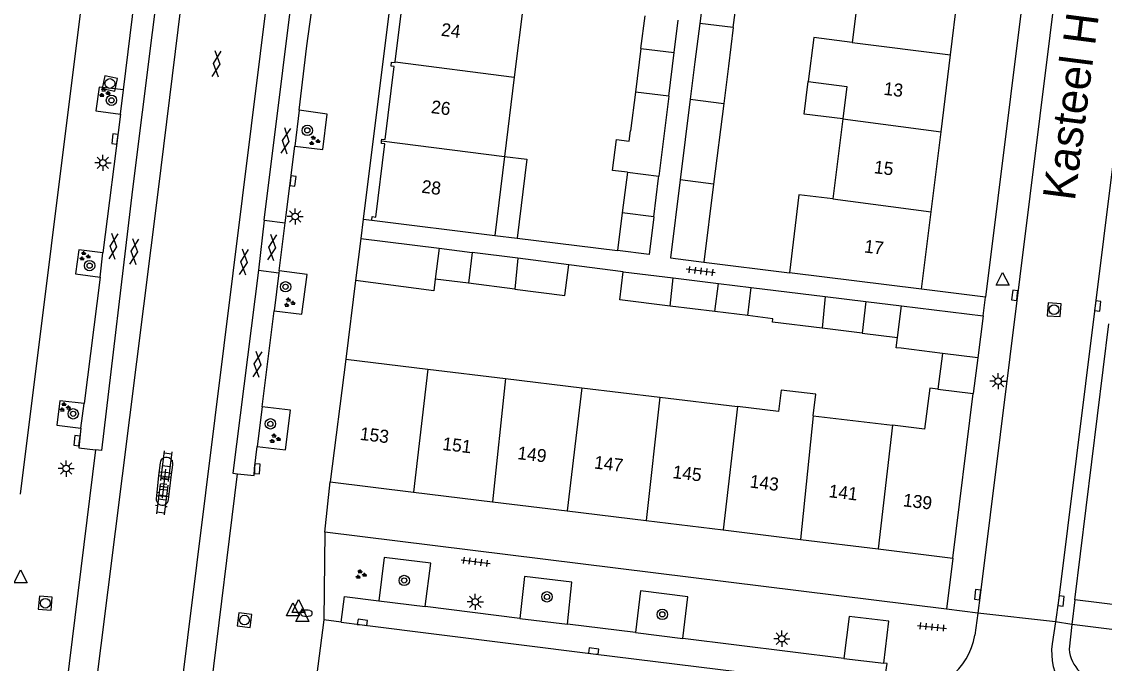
# Model space of a CAD drawing. Extents: x 131000 to 133014, y 396499 to 399001.
# Drawn here: x 131618.1 to 131701.6, y 396790.1 to 396839.6 of the extents above; entities that cross this region are included whole.
import ezdxf

# ---------------------------------------------------------------- set-up
doc = ezdxf.new("R2010")
doc.units = 0
for name, color, linetype in [('gg-afsc-erfafscheiding', 7, 'Continuous'), ('gg-afsc-muur', 7, 'Continuous'), ('gg-anno-huisnummerreeks BGT', 7, 'Continuous'), ('gg-anno-openbare ruimte label', 7, 'Continuous'), ('gg-bbg-bijgebouw', 7, 'Continuous'), ('gg-bbg-gedigitaliseerde bebouwing', 7, 'Continuous'), ('gg-bbg-gedigitaliseerde bijgebouw', 7, 'Continuous'), ('gg-bbg-hoofdgebouw', 7, 'Continuous'), ('gg-bbg-luifel en loopbrug', 7, 'Continuous'), ('gg-bbg-tussenscheiding', 7, 'Continuous'), ('gg-knt-verharding', 7, 'Continuous'), ('gg-knt-verharding nz', 7, 'Continuous'), ('gt-grn-weggrens', 7, 'Continuous'), ('gt-symb-boom', 7, 'Continuous'), ('gt-symb-brandkraan', 7, 'Continuous'), ('gt-symb-gesloten verharding', 7, 'Continuous'), ('gt-symb-groenvak', 7, 'Continuous'), ('gt-symb-klinker verharding', 7, 'Continuous'), ('gt-symb-kolk', 7, 'Continuous'), ('gt-symb-lichtmast', 7, 'Continuous'), ('gt-symb-rioolschacht', 7, 'Continuous'), ('gt-symb-tegel verharding', 7, 'Continuous'), ('gt-symb-waterafsluiter', 7, 'Continuous')]:
    doc.layers.add(name, color=color, linetype=linetype)

# ---------------------------------------------------------------- blocks, each defined once
blk = doc.blocks.new('gt0-LMAST')
at = {"layer": 'gt-symb-lichtmast'}
for p, q in [((-0.182, 0.173), (-0.447, 0.438)), ((-0.005, 0.246), (-0.005, 0.621)), ((0.172, 0.173), (0.437, 0.438)), ((-0.255, -0.004), (-0.63, -0.004)), ((-0.182, -0.181), (-0.447, -0.446)), ((-0.005, -0.254), (-0.005, -0.629)), ((0.437, -0.446), (0.172, -0.181)), ((0.245, -0.004), (0.62, -0.004))]:
    blk.add_line(p, q, dxfattribs=at)
blk.add_circle((-0.005, -0.004), 0.25, dxfattribs=at)
blk = doc.blocks.new('gt0-WAFSL')
at = {"layer": 'gt-symb-waterafsluiter'}
for p, q in [((-0.5, -0.333), (0, 0.667)), ((0, 0.667), (0.5, -0.333)), ((0.5, -0.333), (-0.5, -0.333))]:
    blk.add_line(p, q, dxfattribs=at)
blk = doc.blocks.new('gt0-KOLK')
at = {"layer": 'gt-symb-kolk'}
blk.add_lwpolyline([(0, 0), (0.375, 0), (0.375, 0.4), (-0.375, 0.4), (-0.375, 0), (0, 0)], dxfattribs=at)
blk = doc.blocks.new('gt0-RS')
at = {"layer": 'gt-symb-rioolschacht'}
blk.add_lwpolyline([(-0.5, -0.5), (0.5, -0.5), (0.5, 0.5), (-0.5, 0.5)], close=True, dxfattribs=at)
blk.add_circle((0, 0), 0.375, dxfattribs=at)
blk = doc.blocks.new('gt0-TEG1')
at = {"layer": 'gt-symb-tegel verharding'}
for p, q in [((-1.125, 0), (1.125, 0)), ((-0.9, -0.25), (-0.9, 0.25)), ((-0.45, -0.25), (-0.45, 0.25)), ((0, -0.25), (0, 0.25)), ((0.45, -0.25), (0.45, 0.25)), ((0.9, -0.25), (0.9, 0.25))]:
    blk.add_line(p, q, dxfattribs=at)
blk = doc.blocks.new('gt0-BOOM')
at = {"layer": 'gt-symb-boom'}
for radius in [0.4, 0.2]:
    blk.add_circle((0, 0), radius, dxfattribs=at)
blk = doc.blocks.new('gt0-GRVAK')
at = {"layer": 'gt-symb-groenvak'}
for p, q in [((-0.11, 0.189), (-0.228, 0.24)), ((-0.182, 0.153), (0.088, 0.153)), ((-0.091, 0.211), (-0.156, 0.322)), ((-0.047, 0.214), (-0.047, 0.393)), ((-0.004, 0.211), (0.061, 0.322)), ((0.015, 0.189), (0.133, 0.24)), ((0.262, -0.052), (0.197, 0.059)), ((0.305, -0.049), (0.305, 0.13)), ((0.349, -0.052), (0.414, 0.059)), ((-0.245, -0.228), (-0.363, -0.177)), ((-0.318, -0.264), (-0.047, -0.264)), ((-0.226, -0.206), (-0.291, -0.095)), ((-0.183, -0.203), (-0.183, -0.024)), ((-0.139, -0.206), (-0.074, -0.095)), ((-0.12, -0.228), (-0.002, -0.177)), ((0.243, -0.074), (0.125, -0.023)), ((0.17, -0.11), (0.441, -0.11)), ((0.368, -0.074), (0.486, -0.023))]:
    blk.add_line(p, q, dxfattribs=at)
blk = doc.blocks.new('gt0-GESVH1')
at = {"layer": 'gt-symb-gesloten verharding'}
for p, q in [((-0.992, -0.261), (0.008, 0.239)), ((0.008, -0.261), (-0.992, 0.239)), ((0.008, 0.239), (1.008, -0.261)), ((1.008, 0.239), (0.008, -0.261))]:
    blk.add_line(p, q, dxfattribs=at)
blk = doc.blocks.new('gt0-BR')
at = {"layer": 'gt-symb-brandkraan'}
for centre, radius, start, end in [((-0.244, 0), 0.206, 107.56694, 252.43307), ((0.599, -2.664), 3, 106.89205, 107.56694), ((0, -0.691), 0.938, 73.10799, 106.89205), ((-0.599, -2.664), 3, 72.43309, 73.10799), ((0.244, 0), 0.206, 287.56695, 72.43309), ((0.599, 2.664), 3, 252.43307, 253.10797), ((0, 0.691), 0.938, 253.10797, 286.89206), ((-0.599, 2.664), 3, 286.89206, 287.56695)]:
    blk.add_arc(centre, radius, start, end, dxfattribs=at)
blk = doc.blocks.new('gt0-KL1')
at = {"layer": 'gt-symb-klinker verharding'}
for p, q in [((-1.15, 0.3), (1.15, 0.3)), ((-1, -0.3), (-1, 0.3)), ((-0.5, 0.3), (-0.5, 0.45)), ((0, -0.3), (0, 0.3)), ((0.5, 0.3), (0.5, 0.45)), ((1, -0.3), (1, 0.3)), ((-1.15, -0.3), (1.15, -0.3)), ((-0.5, -0.45), (-0.5, -0.3)), ((0.5, -0.45), (0.5, -0.3))]:
    blk.add_line(p, q, dxfattribs=at)

msp = doc.modelspace()

# ---------------------------------------------------------------- linework, layer by layer
at = {"layer": 'gg-afsc-erfafscheiding'}
for p, q in [((131670.712, 396821.081), (131677.317, 396820.255)), ((131664.508, 396820.344), (131660.306, 396820.879))]:
    msp.add_line(p, q, dxfattribs=at)
at = {"layer": 'gg-afsc-muur'}
for p, q in [((131656.322, 396822.926), (131664.075, 396821.984)), ((131643.86, 396819.66), (131643.12, 396813.59))]:
    msp.add_line(p, q, dxfattribs=at)
at = {"layer": 'gg-bbg-bijgebouw'}
for p, q in [((131644.289, 396822.911), (131643.86, 396819.66)), ((131644.289, 396822.911), (131650.329, 396822.166)), ((131664.508, 396820.344), (131668.367, 396819.87)), ((131668.367, 396819.87), (131671.843, 396819.444)), ((131674.369, 396819.134), (131680.084, 396818.433)), ((131680.084, 396818.433), (131683.223, 396818.048)), ((131685.957, 396817.712), (131692.25, 396816.94)), ((131692.25, 396816.94), (131691.85, 396813.71))]:
    msp.add_line(p, q, dxfattribs=at)
at = {"layer": 'gg-bbg-gedigitaliseerde bebouwing'}
for p, q in [((131656.841, 396841.27), (131656.115, 396835.36)), ((131682.519, 396840.882), (131682.166, 396838.028)), ((131656.115, 396835.36), (131655.361, 396829.221)), ((131678.763, 396835.019), (131681.748, 396834.64)), ((131681.748, 396834.64), (131681.437, 396832.122)), ((131681.437, 396832.122), (131680.676, 396825.956)), ((131655.361, 396829.221), (131654.614, 396823.133)), ((131643.12, 396813.59), (131649.455, 396812.824)), ((131649.455, 396812.824), (131655.428, 396812.102)), ((131655.428, 396812.102), (131661.323, 396811.39)), ((131661.323, 396811.39), (131667.337, 396810.663)), ((131688.136, 396811.36), (131687.745, 396808.196)), ((131688.774, 396811.282), (131688.136, 396811.36)), ((131688.774, 396811.282), (131691.48, 396810.948)), ((131667.337, 396810.663), (131673.312, 396809.941)), ((131679.145, 396809.236), (131685.256, 396808.497)), ((131687.745, 396808.196), (131685.256, 396808.497))]:
    msp.add_line(p, q, dxfattribs=at)
for points in [[(131682.166, 396838.028), (131679.193, 396838.406), (131678.763, 396835.019)], [(131680.676, 396825.956), (131678.059, 396826.278), (131677.317, 396820.255)], [(131676.69, 396811.211), (131676.487, 396809.557), (131673.312, 396809.941)], [(131679.145, 396809.236), (131679.348, 396810.89), (131676.69, 396811.211)]]:
    msp.add_lwpolyline(points, dxfattribs=at)
at = {"layer": 'gg-bbg-gedigitaliseerde bijgebouw'}
for p, q in [((131670.782, 396842.454), (131670.412, 396839.494)), ((131672.989, 396839.176), (131673.362, 396842.153)), ((131670.412, 396839.494), (131670.04, 396836.521)), ((131672.989, 396839.176), (131672.617, 396836.199)), ((131665.872, 396837.566), (131665.447, 396834.193)), ((131665.872, 396837.566), (131668.446, 396837.244)), ((131668.025, 396833.874), (131668.446, 396837.244)), ((131670.04, 396836.521), (131669.68, 396833.642)), ((131672.617, 396836.199), (131672.255, 396833.309)), ((131665.447, 396834.193), (131665.076, 396831.22)), ((131668.025, 396833.874), (131667.252, 396827.702)), ((131669.68, 396833.642), (131668.903, 396827.425)), ((131672.255, 396833.309), (131671.48, 396827.106)), ((131664.829, 396828.011), (131664.438, 396824.885)), ((131666.863, 396824.586), (131667.235, 396827.563)), ((131667.235, 396827.563), (131667.252, 396827.702)), ((131671.48, 396827.106), (131670.712, 396821.081)), ((131664.438, 396824.885), (131664.075, 396821.984)), ((131666.863, 396824.586), (131666.499, 396821.681)), ((131650.329, 396822.166), (131650.023, 396819.767)), ((131666.499, 396821.681), (131664.075, 396821.984)), ((131652.874, 396821.826), (131652.572, 396819.454)), ((131656.395, 396821.377), (131652.874, 396821.826)), ((131660.306, 396820.879), (131656.395, 396821.377)), ((131649.909, 396818.869), (131643.86, 396819.66)), ((131650.023, 396819.767), (131649.909, 396818.869)), ((131656.147, 396818.999), (131652.572, 396819.454)), ((131671.576, 396817.268), (131671.843, 396819.444)), ((131674.118, 396816.956), (131674.369, 396819.134)), ((131683.223, 396818.048), (131682.922, 396815.602)), ((131671.576, 396817.268), (131668.123, 396817.692)), ((131685.654, 396815.266), (131685.957, 396817.712)), ((131682.922, 396815.602), (131679.834, 396815.981)), ((131689.113, 396814.046), (131685.93, 396814.437)), ((131691.85, 396813.71), (131689.113, 396814.046))]:
    msp.add_line(p, q, dxfattribs=at)
for points in [[(131664.829, 396828.011), (131663.68, 396828.158), (131663.988, 396830.532), (131664.97, 396830.405), (131665.076, 396831.22)], [(131668.903, 396827.425), (131668.149, 396821.402), (131670.712, 396821.081)], [(131656.147, 396818.999), (131660.004, 396818.507), (131660.306, 396820.879)], [(131668.123, 396817.692), (131664.241, 396818.168), (131664.508, 396820.344)], [(131679.834, 396815.981), (131676.01, 396816.45), (131676.043, 396816.72), (131674.118, 396816.956)], [(131685.93, 396814.437), (131685.557, 396814.483), (131685.654, 396815.266)]]:
    msp.add_lwpolyline(points, dxfattribs=at)
at = {"layer": 'gg-bbg-hoofdgebouw'}
for p, q in [((131689.736, 396837.066), (131690.479, 396843.098)), ((131689.006, 396831.144), (131689.736, 396837.066)), ((131688.245, 396824.97), (131689.006, 396831.144)), ((131687.51, 396819), (131688.245, 396824.97)), ((131645.124, 396824.31), (131654.614, 396823.133)), ((131687.51, 396819), (131677.317, 396820.255)), ((131643.12, 396813.59), (131641.93, 396804.13)), ((131689.91, 396798.26), (131691.48, 396810.948)), ((131641.93, 396804.13), (131648.354, 396803.344)), ((131648.354, 396803.344), (131654.438, 396802.6)), ((131654.438, 396802.6), (131660.199, 396801.895)), ((131660.199, 396801.895), (131666.274, 396801.152)), ((131666.274, 396801.152), (131672.217, 396800.425)), ((131672.217, 396800.425), (131678.171, 396799.696)), ((131678.171, 396799.696), (131684.173, 396798.962)), ((131684.173, 396798.962), (131689.91, 396798.26))]:
    msp.add_line(p, q, dxfattribs=at)
for points in [[(131646.928, 396836.522), (131647.627, 396842.127), (131647.351, 396842.161), (131647.389, 396842.469), (131647.706, 396842.429)], [(131645.887, 396830.43), (131645.905, 396830.571), (131646.152, 396830.54), (131646.855, 396836.177), (131646.608, 396836.208), (131646.646, 396836.515), (131646.923, 396836.48), (131646.928, 396836.522)], [(131645.124, 396824.31), (131645.16, 396824.598), (131645.438, 396824.563), (131646.142, 396830.209), (131645.864, 396830.244), (131645.887, 396830.43)]]:
    msp.add_lwpolyline(points, dxfattribs=at)
at = {"layer": 'gg-bbg-luifel en loopbrug'}
for p, q in [((131665.872, 396837.566), (131666.196, 396840.065)), ((131668.446, 396837.244), (131668.757, 396839.735)), ((131654.614, 396823.133), (131656.322, 396822.926)), ((131650.329, 396822.166), (131652.874, 396821.826)), ((131652.572, 396819.454), (131650.023, 396819.767)), ((131671.843, 396819.444), (131674.369, 396819.134)), ((131683.223, 396818.048), (131685.957, 396817.712)), ((131674.118, 396816.956), (131671.576, 396817.268)), ((131682.922, 396815.602), (131685.654, 396815.266)), ((131689.113, 396814.046), (131688.774, 396811.282)), ((131691.85, 396813.71), (131691.48, 396810.948))]:
    msp.add_line(p, q, dxfattribs=at)
for points in [[(131681.437, 396832.122), (131678.452, 396832.489), (131678.763, 396835.019)], [(131655.361, 396829.221), (131657.069, 396829.011), (131656.322, 396822.926)]]:
    msp.add_lwpolyline(points, dxfattribs=at)
at = {"layer": 'gg-bbg-tussenscheiding'}
for p, q in [((131672.989, 396839.176), (131670.412, 396839.494)), ((131682.166, 396838.028), (131689.736, 396837.066)), ((131646.928, 396836.522), (131656.115, 396835.36)), ((131668.025, 396833.874), (131665.447, 396834.193)), ((131669.68, 396833.642), (131672.255, 396833.309)), ((131681.437, 396832.122), (131689.006, 396831.144)), ((131645.887, 396830.43), (131655.361, 396829.221)), ((131664.829, 396828.011), (131667.252, 396827.702)), ((131671.48, 396827.106), (131668.903, 396827.425)), ((131680.676, 396825.956), (131688.245, 396824.97)), ((131666.863, 396824.586), (131664.438, 396824.885)), ((131656.395, 396821.377), (131656.147, 396818.999)), ((131668.123, 396817.692), (131668.367, 396819.87)), ((131680.084, 396818.433), (131679.834, 396815.981)), ((131649.455, 396812.824), (131648.354, 396803.344)), ((131655.428, 396812.102), (131654.438, 396802.6)), ((131661.323, 396811.39), (131660.199, 396801.895)), ((131667.337, 396810.663), (131666.274, 396801.152)), ((131673.312, 396809.941), (131672.217, 396800.425)), ((131679.145, 396809.236), (131678.171, 396799.696)), ((131685.256, 396808.497), (131684.173, 396798.962))]:
    msp.add_line(p, q, dxfattribs=at)
at = {"layer": 'gg-knt-verharding'}
for p, q in [((131651.151, 396878.209), (131644.473, 396824.391)), ((131699.135, 396872.362), (131692.43, 396818.389)), ((131623.591, 396847.823), (131618.022, 396803.185)), ((131625.995, 396834.376), (131627.283, 396844.971)), ((131625.758, 396832.488), (131625.995, 396834.376)), ((131639.528, 396832.81), (131639.185, 396830.019)), ((131625.758, 396832.488), (131624.397, 396821.804)), ((131638.443, 396824.109), (131639.185, 396830.019)), ((131637.978, 396820.403), (131638.443, 396824.109)), ((131644.473, 396824.391), (131645.124, 396824.31)), ((131624.179, 396819.921), (131624.397, 396821.804)), ((131637.961, 396820.261), (131637.601, 396817.334)), ((131637.978, 396820.403), (131637.961, 396820.261)), ((131624.179, 396819.921), (131622.955, 396810.171)), ((131692.43, 396818.389), (131687.51, 396819)), ((131636.689, 396809.931), (131637.601, 396817.334)), ((131699.318, 396795.04), (131701.943, 396816.328)), ((131622.702, 396808.289), (131622.955, 396810.171)), ((131636.689, 396809.931), (131636.301, 396806.863)), ((131623.827, 396806.598), (131620.984, 396783.644)), ((131628.801, 396805.593), (131628.697, 396804.635)), ((131629.664, 396804.511), (131629.791, 396805.463)), ((131628.697, 396804.635), (131628.531, 396803.06)), ((131628.697, 396804.635), (131629.664, 396804.511)), ((131629.479, 396802.973), (131629.664, 396804.511)), ((131631.833, 396780.849), (131634.781, 396804.766)), ((131641.5, 396800.25), (131641.93, 396804.13)), ((131628.531, 396803.06), (131628.509, 396802.855)), ((131629.479, 396802.973), (131628.531, 396803.06)), ((131629.454, 396802.767), (131629.479, 396802.973)), ((131689.42, 396794.31), (131641.5, 396800.25)), ((131689.91, 396798.26), (131689.42, 396794.31)), ((131645.67, 396794.972), (131649.248, 396794.521)), ((131656.537, 396793.605), (131649.248, 396794.521)), ((131656.537, 396793.605), (131660.215, 396793.15)), ((131691.833, 396794.012), (131691.608, 396792.316)), ((131641.435, 396793.503), (131640.777, 396788.536)), ((131642.777, 396793.315), (131641.435, 396793.503)), ((131665.447, 396792.516), (131660.215, 396793.15)), ((131697.821, 396793.344), (131697.563, 396791.644)), ((131699.102, 396793.127), (131698.877, 396791.241)), ((131665.447, 396792.516), (131669.093, 396792.051)), ((131681.522, 396790.513), (131669.093, 396792.051)), ((131681.522, 396790.513), (131684.608, 396790.166))]:
    msp.add_line(p, q, dxfattribs=at)
for points in [[(131709.82, 396889.64), (131698.068, 396794.977), (131697.821, 396793.344)], [(131703.51, 396887.75), (131692.019, 396795.41), (131691.833, 396794.012)], [(131639.528, 396832.81), (131640.116, 396837.755), (131640.725, 396842.242)], [(131625.995, 396834.376), (131624.112, 396834.588), (131623.85, 396832.741), (131625.758, 396832.488)], [(131639.185, 396830.019), (131641.354, 396829.763), (131641.676, 396832.497), (131639.528, 396832.81)], [(131624.397, 396821.804), (131622.537, 396822.035), (131622.296, 396820.168), (131624.179, 396819.921)], [(131637.601, 396817.334), (131639.73, 396817.071), (131640.139, 396820.117), (131637.978, 396820.403)], [(131622.955, 396810.171), (131621.073, 396810.382), (131620.846, 396808.516), (131622.702, 396808.289)], [(131636.301, 396806.863), (131638.474, 396806.599), (131638.855, 396809.665), (131636.689, 396809.931)], [(131622.702, 396808.289), (131622.546, 396806.769), (131623.827, 396806.598)], [(131634.781, 396804.766), (131636.067, 396804.622), (131636.095, 396805.161), (131636.301, 396806.863)], [(131649.248, 396794.521), (131649.669, 396797.863), (131646.09, 396798.308), (131645.67, 396794.972)], [(131660.215, 396793.15), (131660.55, 396796.398), (131656.901, 396796.844), (131656.537, 396793.605)], [(131642.777, 396793.315), (131643.024, 396795.305), (131645.67, 396794.972)], [(131669.093, 396792.051), (131669.479, 396795.28), (131665.846, 396795.726), (131665.447, 396792.516)], [(131748.898, 396788.986), (131713.07, 396793.347), (131699.318, 396795.04)], [(131684.608, 396790.166), (131684.988, 396793.383), (131681.934, 396793.757), (131681.522, 396790.513)], [(131748.652, 396787.026), (131710.587, 396791.696), (131699.102, 396793.127)], [(131684.555, 396788.124), (131684.843, 396790.14), (131684.608, 396790.166)]]:
    msp.add_lwpolyline(points, dxfattribs=at)
for centre, radius, start, end in [((131629.296, 396805.528), 0.499, 352.51911, 172.51911), ((131628.981, 396802.81), 0.475, 174.61417, 354.74556), ((131686.444, 396793.157), 5.233, 266.5648, 350.74972), ((131702.857, 396791.082), 5.324, 173.94376, 248.38653), ((131701.742, 396791.524), 2.879, 185.65001, 263.85914)]:
    msp.add_arc(centre, radius, start, end, dxfattribs=at)
at = {"layer": 'gg-knt-verharding nz'}
for p, q in [((131636.841, 396824.31), (131636.4, 396820.453)), ((131636.841, 396824.31), (131638.443, 396824.109)), ((131636.4, 396820.453), (131637.961, 396820.261))]:
    msp.add_line(p, q, dxfattribs=at)
for points in [[(131614.875, 396715.283), (131622.628, 396778.427), (131628.649, 396826.47), (131638.415, 396905.786), (131638.564, 396944.76)], [(131647.414, 396920.421), (131646.322, 396913.453), (131644.267, 396899.385), (131629.508, 396780.775), (131621.21, 396714.486)], [(131636.466, 396919.19), (131636.53, 396905.169), (131626.678, 396826.704), (131624.286, 396806.544), (131623.827, 396806.598)], [(131636.841, 396824.31), (131641.118, 396858.767), (131643.733, 396880.479)], [(131636.4, 396820.453), (131634.414, 396804.813), (131634.781, 396804.766)], [(131642.777, 396793.315), (131644.384, 396793.099), (131662.198, 396790.885), (131684.555, 396788.124)]]:
    msp.add_lwpolyline(points, dxfattribs=at)
at = {"layer": 'gt-grn-weggrens'}
for p, q in [((131644.473, 396824.391), (131644.289, 396822.911)), ((131692.25, 396816.94), (131692.43, 396818.389)), ((131641.5, 396800.25), (131641.435, 396793.503)), ((131699.318, 396795.04), (131699.102, 396793.127)), ((131691.833, 396794.012), (131689.42, 396794.31)), ((131697.821, 396793.344), (131691.833, 396794.012)), ((131699.102, 396793.127), (131697.821, 396793.344))]:
    msp.add_line(p, q, dxfattribs=at)

# ---------------------------------------------------------------- block references
at = {"layer": 'gt-symb-boom'}
for p in [(131625.059, 396833.562), (131640.157, 396831.245), (131623.375, 396820.811), (131638.481, 396819.18), (131622.109, 396809.385), (131637.31, 396808.611), (131647.628, 396796.533), (131658.633, 396795.27), (131667.524, 396793.919)]:
    msp.add_blockref('gt0-BOOM', p, dxfattribs=at)
at = {"layer": 'gt-symb-brandkraan'}
msp.add_blockref('gt0-BR', (131640.091, 396794.006), dxfattribs=at)
at = {"layer": 'gt-symb-gesloten verharding'}
for p, rotation in [((131633.149, 396836.367), 83.68511557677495), ((131638.504, 396830.436), -98.16250946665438), ((131625.219, 396822.304), -96.54909157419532), ((131626.829, 396821.901), -96.54909157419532), ((131637.457, 396822.223), -96.54909157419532), ((131635.283, 396821.096), -96.54909157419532), ((131636.33, 396813.206), -96.54909157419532)]:
    msp.add_blockref('gt0-GESVH1', p, dxfattribs=dict(at, rotation=rotation))
at = {"layer": 'gt-symb-groenvak'}
for p in [(131624.508, 396834.147), (131640.682, 396830.442), (131622.98, 396821.542), (131638.76, 396817.958), (131621.449, 396809.891), (131637.642, 396807.466), (131644.271, 396796.997)]:
    msp.add_blockref('gt0-GRVAK', p, dxfattribs=at)
at = {"layer": 'gt-symb-klinker verharding'}
for p, rotation in [((131629.276, 396805.353), -97.58706907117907), ((131628.961, 396802.779), -97.12501634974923)]:
    msp.add_blockref('gt0-KL1', p, dxfattribs=dict(at, rotation=rotation))
at = {"layer": 'gt-symb-kolk'}
for p, rotation in [((131625.521, 396830.556), 82.99574075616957), ((131638.85, 396827.368), -97.12501634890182), ((131694.888, 396818.488), 83.10945167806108), ((131700.892, 396817.72), -97.06814005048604), ((131622.592, 396807.3), 83.62817759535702), ((131636.095, 396805.161), -92.97967378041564), ((131692.019, 396795.41), 82.93185994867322), ((131698.068, 396794.977), -96.66296362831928), ((131644.384, 396793.099), -7.643869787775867), ((131662.198, 396790.885), -7.068140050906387)]:
    msp.add_blockref('gt0-KOLK', p, dxfattribs=dict(at, rotation=rotation))
at = {"layer": 'gt-symb-lichtmast'}
for p in [(131624.405, 396828.747), (131639.223, 396824.604), (131693.411, 396811.904), (131621.57, 396805.166), (131653.109, 396794.893), (131676.74, 396792.044)]:
    msp.add_blockref('gt0-LMAST', p, dxfattribs=at)
at = {"layer": 'gt-symb-rioolschacht'}
for p, rotation in [((131624.935, 396834.859), 168.40926316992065), ((131697.723, 396817.415), 85.69798887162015), ((131619.955, 396794.779), -5.049166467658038), ((131635.315, 396793.475), -97.64386978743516)]:
    msp.add_blockref('gt0-RS', p, dxfattribs=dict(at, rotation=rotation))
at = {"layer": 'gt-symb-tegel verharding'}
for p, rotation in [((131670.489, 396820.392), 172.93890602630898), ((131629.09, 396803.992), -96.31488442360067), ((131653.124, 396797.977), -7.352379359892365), ((131688.315, 396792.949), -5.51097695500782)]:
    msp.add_blockref('gt0-TEG1', p, dxfattribs=dict(at, rotation=rotation))
at = {"layer": 'gt-symb-waterafsluiter'}
for p in [(131693.753, 396819.627), (131618.054, 396796.674), (131639.049, 396794.144), (131639.486, 396794.389), (131639.78, 396793.714)]:
    msp.add_blockref('gt0-WAFSL', p, dxfattribs=at)

# ---------------------------------------------------------------- texts
at = {"layer": 'gg-anno-huisnummerreeks BGT'}
for s, rotation, p in [('24', 352.9, (131650.428, 396838.547)), ('13', 353, (131684.545, 396833.994)), ('26', 352.9, (131649.655, 396832.585)), ('15', 353, (131683.799, 396827.947)), ('28', 352.9, (131648.92, 396826.442)), ('17', 353, (131683.046, 396821.833)), ('153', 353.1, (131644.172, 396807.381)), ('151', 353.1, (131650.532, 396806.603)), ('149', 353.1, (131656.313, 396805.895)), ('147', 353.1, (131662.226, 396805.172)), ('145', 353.1, (131668.276, 396804.432)), ('143', 353, (131674.224, 396803.706)), ('141', 353.1, (131680.308, 396802.96)), ('139', 353.1, (131686.036, 396802.259))]:
    msp.add_text(s, height=1, rotation=rotation, dxfattribs=at).set_placement(p)
at = {"layer": 'gg-anno-openbare ruimte label'}
msp.add_text('Kasteel Heeswijkstraat', height=2.5, rotation=82.6, dxfattribs=at).set_placement((131699.316, 396825.753))

doc.saveas('drawing.dxf')
